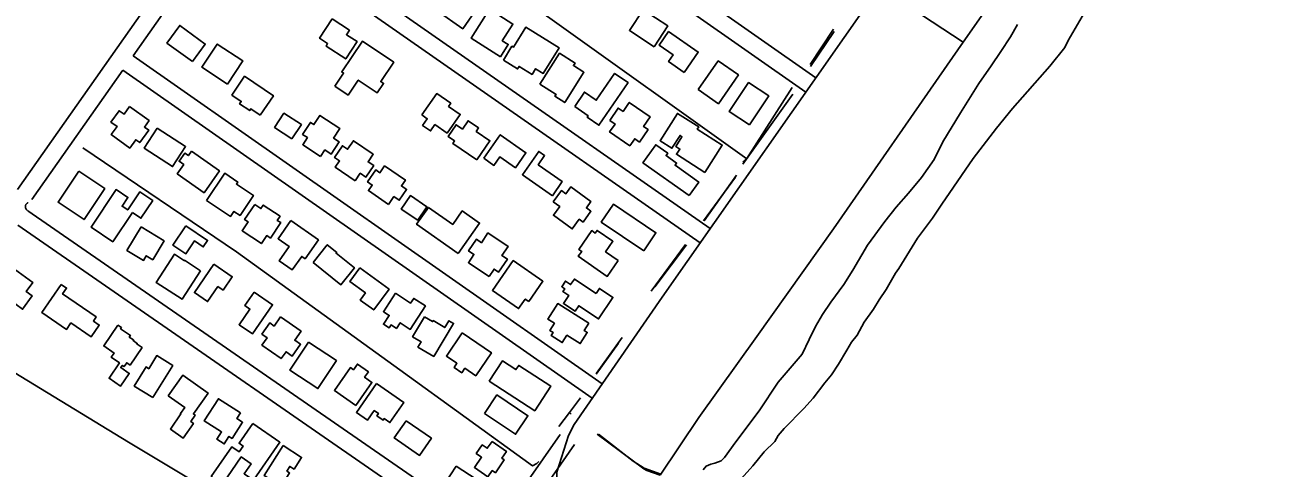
# Model space of a CAD drawing. Extents: x 3683402 to 3721514, y 487807 to 513565.
# Drawn here: x 3699177 to 3701306, y 496621 to 497379 of the extents above; entities that cross this region are included whole.
import ezdxf

# ---------------------------------------------------------------- set-up
doc = ezdxf.new("R2010")
doc.units = 0
for name, color, linetype in [('V-BLDG-OTLN', 7, 'Continuous'), ('V-ROAD-CNTR', 7, 'Continuous'), ('V-SITE-VEGE', 7, 'Continuous'), ('V-TOPO-SHOR', 7, 'Continuous')]:
    doc.layers.add(name, color=color, linetype=linetype)

msp = doc.modelspace()

# ---------------------------------------------------------------- linework, layer by layer
at = {"layer": 'V-BLDG-OTLN'}
for points in [[(3699882.6, 497403.4), (3699920.8, 497458.3), (3699949, 497438.7), (3699940.5, 497426.4), (3699956, 497415.6), (3699926.3, 497372.9)], [(3699990.7, 497324.9), (3699940.8, 497356.4), (3699972.2, 497406.1), (3700012, 497380.9), (3699993.9, 497352.4), (3700004.1, 497346)], [(3700253.6, 497342.1), (3700211.4, 497369.9), (3700234.8, 497405.4), (3700277, 497377.6)], [(3699463.5, 497316.7), (3699420, 497348.4), (3699442, 497378.5), (3699485.5, 497346.7)], [(3699702.8, 497389.6), (3699732.2, 497370.3), (3699727.2, 497362.6), (3699745.3, 497350.7), (3699725.9, 497321.1), (3699692.2, 497343.2), (3699695, 497347.4), (3699681.1, 497356.6)], [(3699995.7, 497319.2), (3700010.3, 497342.8), (3700012.9, 497341.2), (3700034, 497375.4), (3700091, 497340.3), (3700063.9, 497296.3), (3700050.8, 497304.4), (3700044.7, 497294.6), (3700022.5, 497308.3), (3700019.9, 497304.2)], [(3700305.3, 497298.1), (3700278.3, 497316.7), (3700286.2, 497328.2), (3700262.3, 497344.7), (3700278.3, 497367.9), (3700329.2, 497332.9)], [(3699523.9, 497277.9), (3699479.9, 497306.9), (3699506, 497346.6), (3699550, 497317.7)], [(3699707.2, 497274.6), (3699722.2, 497296.9), (3699719.2, 497299), (3699754.5, 497351.4), (3699808, 497315.4), (3699785.8, 497282.4), (3699790.6, 497279.2), (3699779.9, 497263.3), (3699747.5, 497285.1), (3699730, 497259.2)], [(3700058.3, 497278), (3700091.9, 497330.9), (3700118.3, 497314.1), (3700115.6, 497309.8), (3700133.6, 497298.3), (3700100.8, 497246.5), (3700083.8, 497257.3), (3700085.8, 497260.5)], [(3700328.9, 497268.7), (3700363.3, 497317.9), (3700398, 497293.7), (3700363.7, 497244.5)], [(3699579.8, 497225), (3699563.7, 497235.9), (3699561.6, 497232.7), (3699544.4, 497244.3), (3699547.3, 497248.5), (3699531.2, 497259.4), (3699553, 497291.6), (3699602.3, 497258.3)], [(3700117.7, 497239.7), (3700134.5, 497264.3), (3700154.6, 497250.6), (3700185.9, 497296.4), (3700209, 497280.7), (3700159.3, 497207.8), (3700139.3, 497221.4), (3700141, 497223.8)], [(3700416.7, 497208.2), (3700382.3, 497231.1), (3700415.4, 497280.8), (3700449.8, 497257.9)], [(3699856.1, 497225.5), (3699881.8, 497262), (3699905.6, 497245.2), (3699902, 497240), (3699921.8, 497226.1), (3699899.4, 497194.2), (3699878.7, 497208.7), (3699871.2, 497197.9), (3699857.5, 497207.5), (3699865.4, 497218.9)], [(3699356, 497239.6), (3699389.4, 497215.7), (3699381.4, 497204.6), (3699388.8, 497199.3), (3699373.5, 497177.9), (3699366.7, 497182.8), (3699356.5, 497168.7), (3699324.6, 497191.6), (3699334.6, 497205.6), (3699324.1, 497213.1), (3699338, 497232.6), (3699346.6, 497226.5)], [(3699634, 497184.3), (3699604.2, 497204), (3699620.2, 497228.3), (3699650.1, 497208.7)], [(3700177.6, 497216.1), (3700192.1, 497237.2), (3700200.4, 497231.5), (3700211, 497246.8), (3700246.9, 497222), (3700235.5, 497205.5), (3700243.3, 497200.2), (3700228.6, 497178.9), (3700220.4, 497184.6), (3700212, 497172.5), (3700177.5, 497196.2), (3700186.8, 497209.7)], [(3700340.3, 497127.1), (3700291.9, 497158), (3700297.7, 497167), (3700290.7, 497171.5), (3700301.3, 497188.1), (3700298, 497190.2), (3700284, 497168.4), (3700263.8, 497181.3), (3700293.6, 497228), (3700329.9, 497204.8), (3700327.5, 497201.1), (3700370.2, 497173.8)], [(3699683, 497154.2), (3699652.4, 497174.2), (3699660.5, 497186.5), (3699652.1, 497192), (3699665.6, 497212.6), (3699671.4, 497208.8), (3699681.7, 497224.5), (3699715.9, 497202.1), (3699705.1, 497185.7), (3699714.9, 497179.3), (3699701.2, 497158.5), (3699690.4, 497165.6)], [(3699950.4, 497148.4), (3699909.1, 497176.5), (3699912.2, 497181), (3699901.2, 497188.5), (3699914.9, 497208.6), (3699925.7, 497201.2), (3699935.3, 497215.4), (3699953.4, 497203.2), (3699949.2, 497197.1), (3699972.7, 497181.1)], [(3699403.3, 497202.7), (3699451.9, 497171.2), (3699429.8, 497137.1), (3699381.2, 497168.6)], [(3699962, 497151.1), (3699990.4, 497191.4), (3700034.2, 497160.6), (3700016.2, 497135.1), (3699989.9, 497153.7), (3699979.5, 497138.9)], [(3699462, 497163.2), (3699509.8, 497129.7), (3699483.5, 497092.3), (3699437.7, 497124.6), (3699448.8, 497140.4), (3699440.7, 497146), (3699450.7, 497160.2), (3699456.9, 497155.9)], [(3699741.9, 497112.7), (3699708.1, 497135.7), (3699715.5, 497146.6), (3699706.9, 497152.5), (3699720.4, 497172.5), (3699729.1, 497166.6), (3699739, 497181.1), (3699773, 497158), (3699764.3, 497145.1), (3699773.8, 497138.7), (3699760.5, 497119.1), (3699750.7, 497125.7)], [(3700079.5, 497087.1), (3700028.3, 497123.1), (3700056.3, 497162.8), (3700066.3, 497155.8), (3700055.3, 497140.2), (3700096.5, 497111.2)], [(3700313.7, 497087.6), (3700234.6, 497143.4), (3700256.4, 497174.3), (3700277, 497159.7), (3700274.2, 497155.7), (3700292.1, 497143), (3700289.4, 497139.2), (3700329.9, 497110.6)], [(3699269.1, 497129), (3699313.7, 497099.3), (3699278.3, 497046.3), (3699233.8, 497076)], [(3699488, 497079), (3699519, 497125.5), (3699541.3, 497110.6), (3699539, 497107.1), (3699568.1, 497087.7), (3699545.2, 497053.4), (3699534.7, 497060.4), (3699528.9, 497051.7)], [(3699799.3, 497072.2), (3699764.8, 497095.9), (3699771.3, 497105.4), (3699763.3, 497110.8), (3699777.4, 497131.3), (3699784.4, 497126.5), (3699792.5, 497138.2), (3699828, 497113.9), (3699821.1, 497103.9), (3699830, 497097.8), (3699817.5, 497079.5), (3699808.5, 497085.7)], [(3700081.1, 497076.6), (3700095.1, 497096), (3700102.6, 497090.6), (3700111, 497102.1), (3700145.6, 497077), (3700137.8, 497066.2), (3700145.5, 497060.6), (3700132.1, 497042.1), (3700125.5, 497046.9), (3700113.6, 497030.4), (3700081.3, 497053.8), (3700092.1, 497068.6)], [(3699360.9, 497058.3), (3699327.4, 497008.4), (3699290.1, 497033.4), (3699333.1, 497097.7), (3699353.3, 497084.2), (3699343.2, 497069.2), (3699353, 497062.7), (3699373.6, 497093.5), (3699395.7, 497078.7), (3699375.5, 497048.5)], [(3699849.3, 497045.1), (3699820.9, 497064.4), (3699836.7, 497087.5), (3699865, 497068.3)], [(3699570.2, 497072.1), (3699580.7, 497065.2), (3699584.7, 497071.2), (3699613.6, 497052), (3699608.9, 497045), (3699614.8, 497041.1), (3699597.2, 497014.7), (3699590.8, 497019), (3699581.6, 497005.2), (3699548.6, 497027.1), (3699558.9, 497042.5), (3699553, 497046.4)], [(3699918.4, 496988.3), (3699847.3, 497038.2), (3699867.6, 497067.1), (3699909.1, 497038), (3699925.2, 497061.1), (3699954.9, 497040.3)], [(3700236.1, 496993.1), (3700163.3, 497041.9), (3700183.9, 497072.6), (3700256.7, 497023.7)], [(3699452.1, 497035.6), (3699489.7, 497010.6), (3699482.3, 496999.5), (3699467, 497009.7), (3699452.4, 496987.8), (3699430.1, 497002.6)], [(3699632.3, 497044.5), (3699679.2, 497011.4), (3699656.4, 496979.2), (3699650.7, 496983.2), (3699634.3, 496960.1), (3699612.2, 496975.7), (3699629.4, 497000), (3699610.3, 497013.5)], [(3699375.8, 497033.7), (3699415.2, 497009.9), (3699395.7, 496977.6), (3699384.7, 496984.3), (3699380, 496976.4), (3699351.6, 496993.6)], [(3699971.4, 496948.8), (3699935.8, 496972.5), (3699945.3, 496986.7), (3699936.3, 496992.7), (3699949.6, 497012.6), (3699958.2, 497006.8), (3699969.2, 497023.4), (3700003.7, 497000.4), (3699993.3, 496984.8), (3700002.5, 496978.7), (3699987.6, 496956.4), (3699979.8, 496961.5)], [(3700192.3, 496976.3), (3700173.5, 496949.2), (3700123.9, 496983.5), (3700129.7, 496991.9), (3700124.7, 496995.4), (3700146.9, 497027.4), (3700152.8, 497023.3), (3700156, 497027.9), (3700183.1, 497009.2), (3700170.6, 496991.3)], [(3699670, 496972.6), (3699694.2, 497003.2), (3699710.7, 496990.2), (3699709.5, 496988.7), (3699740.8, 496963.9), (3699717.8, 496934.8)], [(3699477.6, 496958.8), (3699445.8, 496910), (3699401.4, 496938.9), (3699432.7, 496987), (3699449.8, 496975.9), (3699450.2, 496976.6)], [(3700039.2, 496906.1), (3700033.1, 496910.4), (3700021.6, 496893.9), (3699977, 496925), (3700012.6, 496976.2), (3700063.4, 496940.9)], [(3699152.7, 496966.1), (3699190.3, 496938.8), (3699179, 496923.3), (3699189.6, 496915.6), (3699173, 496892.9), (3699151, 496908.9), (3699144.5, 496900), (3699131.6, 496909.4), (3699136.2, 496915.8), (3699123.1, 496925.3)], [(3699500.5, 496970), (3699531.7, 496948.5), (3699516, 496925.8), (3699507.3, 496931.8), (3699489.6, 496906), (3699467.1, 496921.5)], [(3699750.1, 496964), (3699800, 496927.1), (3699773.8, 496891.7), (3699750.9, 496908.7), (3699759.7, 496920.7), (3699732.8, 496940.6)], [(3699239, 496935.3), (3699248.3, 496929), (3699241.6, 496919.1), (3699299.1, 496879.9), (3699294.1, 496872.7), (3699304.2, 496865.9), (3699290.4, 496845.7), (3699255.7, 496869.4), (3699248.2, 496858.4), (3699206.1, 496887.1)], [(3700154.2, 496919.9), (3700159.9, 496928.4), (3700183.1, 496913), (3700158.7, 496876.4), (3700124.8, 496899), (3700118.5, 496889.6), (3700098.5, 496902.9), (3700107.6, 496916.6), (3700097.7, 496923.2), (3700100.9, 496927.8), (3700095.5, 496931.4), (3700101.8, 496941), (3700110.8, 496935), (3700117.2, 496944.6)], [(3699569.5, 496922.4), (3699600.9, 496900.7), (3699566.3, 496850.7), (3699543.6, 496866.4), (3699562.1, 496893.1), (3699553.4, 496899.2)], [(3699811, 496920.4), (3699837, 496903.5), (3699842.3, 496911.5), (3699862.4, 496898.5), (3699836.4, 496858.5), (3699819.1, 496869.7), (3699812.8, 496860.1), (3699803.5, 496866.1), (3699800.2, 496860.9), (3699790.5, 496867.2), (3699800.3, 496882.3), (3699790.4, 496888.7)], [(3700141.8, 496869), (3700133.9, 496856.6), (3700139.2, 496853.3), (3700127.1, 496834.1), (3700104.5, 496848.4), (3700096.5, 496835.8), (3700077.7, 496847.7), (3700081, 496852.9), (3700075.3, 496856.5), (3700083.1, 496868.8), (3700071.9, 496875.9), (3700088.8, 496902.6)], [(3699336, 496865.7), (3699342, 496861.6), (3699340.6, 496859.5), (3699357.4, 496848), (3699355.5, 496845.4), (3699362.9, 496840.4), (3699362.1, 496839.2), (3699369.6, 496834), (3699368.9, 496832.9), (3699377.4, 496827.2), (3699357.1, 496797.3), (3699351.2, 496801.4), (3699346.7, 496794.7), (3699343.7, 496796.8), (3699341.1, 496793), (3699355.6, 496783.1), (3699340.7, 496761.3), (3699320.9, 496774.8), (3699338.8, 496801.1), (3699324.6, 496810.8), (3699329.5, 496818), (3699311.8, 496830.1)], [(3699614.6, 496880), (3699649.7, 496855.3), (3699638.8, 496839.8), (3699648.6, 496832.9), (3699634.5, 496812.8), (3699623.8, 496820.3), (3699615.4, 496808.5), (3699582.6, 496831.7), (3699591.5, 496844.2), (3699582.6, 496850.4), (3699596, 496869.4), (3699603.4, 496864.2)], [(3699860.8, 496880.1), (3699874.6, 496871.8), (3699875.6, 496873.5), (3699895.5, 496861.5), (3699902.6, 496873.3), (3699910.5, 496868.6), (3699876.5, 496812.1), (3699849.5, 496828.3), (3699854.8, 496837.2), (3699840.3, 496845.9)], [(3699925.4, 496852.5), (3699975.2, 496818.5), (3699948.5, 496779.2), (3699929.8, 496792), (3699924.5, 496784.2), (3699911.3, 496793.3), (3699916.2, 496800.5), (3699898.3, 496812.7)], [(3699662.1, 496836.8), (3699710.1, 496805.1), (3699678.3, 496757.1), (3699630.3, 496788.9)], [(3699396, 496741.7), (3699364, 496761.4), (3699384.2, 496794.1), (3699388.8, 496791.2), (3699402.6, 496813.5), (3699430, 496796.6)], [(3699971.6, 496770), (3699994.2, 496804.6), (3700017.3, 496789.6), (3700022.1, 496796.9), (3700076.7, 496761.3), (3700049.3, 496719.3)], [(3699422.4, 496744.7), (3699447.1, 496779.9), (3699490.5, 496749.5), (3699465.4, 496713.7), (3699468.2, 496711.7), (3699460.7, 496700.9), (3699465.4, 496697.6), (3699447.9, 496672.6), (3699425.9, 496688), (3699444, 496713.8), (3699443.2, 496714.4), (3699450.6, 496725)], [(3699743, 496728.3), (3699706.6, 496753.9), (3699734, 496793), (3699739.2, 496789.4), (3699746, 496799), (3699764.8, 496785.8), (3699758.3, 496776.6), (3699770.8, 496767.8)], [(3699778.4, 496765.9), (3699825.5, 496733.2), (3699801.7, 496698.9), (3699791.8, 496705.7), (3699790.2, 496703.3), (3699779.3, 496710.8), (3699781.9, 496714.6), (3699774.7, 496719.6), (3699763.3, 496703.2), (3699744.2, 496716.5)], [(3699545.8, 496715.9), (3699539.5, 496706), (3699549.4, 496699.7), (3699531.6, 496671.8), (3699526.2, 496675.3), (3699518, 496662.5), (3699505.6, 496670.4), (3699513.6, 496682.9), (3699484, 496701.8), (3699508.2, 496739.8)], [(3699963.4, 496714.8), (3699984.6, 496746.4), (3700037.8, 496710.8), (3700016.6, 496679.1)], [(3699566.8, 496697.5), (3699613.4, 496665.2), (3699568.3, 496600.2), (3699552, 496611.5), (3699564, 496628.7), (3699547.3, 496640.3), (3699515, 496593.7), (3699495.9, 496606.9), (3699531, 496657.5), (3699543.4, 496648.8), (3699550.3, 496658.8), (3699543.4, 496663.6)], [(3699829.3, 496702.2), (3699872.7, 496672.2), (3699852.4, 496642.8), (3699808.9, 496672.8)], [(3699618.7, 496659.6), (3699650.3, 496639.4), (3699637.5, 496619.3), (3699630.3, 496623.9), (3699625.2, 496615.9), (3699630, 496612.8), (3699615.4, 496589.9), (3699586.2, 496608.6)], [(3699976.3, 496666.9), (3700000.9, 496649.7), (3699992.9, 496638.2), (3699997.2, 496635.2), (3699982, 496613.3), (3699976.8, 496617), (3699969.3, 496606.2), (3699946.2, 496622.4), (3699958.3, 496639.8), (3699949.3, 496646.2), (3699959.6, 496660.9), (3699968, 496655)], [(3699914.9, 496624.5), (3699960.3, 496594.7), (3699951.2, 496580.9), (3699957, 496577.1), (3699941.2, 496553), (3699898.7, 496580.8), (3699904.1, 496589.1), (3699895.4, 496594.8)]]:
    msp.add_lwpolyline(points, close=True, dxfattribs=at)
at = {"layer": 'V-ROAD-CNTR'}
for points in [[(3700107.1, 496677), (3700116.8, 496695.8), (3700267.2, 496913.7), (3700621.8, 497418.8), (3700945.9, 497876.6), (3701200.9, 498245.1), (3701526.9, 498713.7), (3701757.9, 499042), (3701863.2, 499191.4), (3701928.6, 499287.8), (3701967.6, 499361.6), (3701999.8, 499438.3), (3702029.2, 499517.1), (3702077.4, 499634.7), (3702126.3, 499731.7), (3702177.7, 499802.3), (3702245.8, 499884.5), (3702261.5, 499902.8)], [(3700937.9, 499631.9), (3699922.2, 498175.6), (3699164.4, 497097.7)], [(3699729.5, 497849.4), (3700530.6, 497288.9)], [(3699712.2, 497824.8), (3700513.4, 497264.3)], [(3700349.6, 497031.3), (3699547.5, 497590.6)], [(3699530.3, 497566), (3699362, 497326.6)], [(3700332.5, 497006.7), (3699530.3, 497566)], [(3700164.8, 496765.1), (3699362, 497326.6)], [(3699344.7, 497302.1), (3699189, 497080.5)], [(3700147.6, 496740.6), (3699344.7, 497302.1)], [(3699182.8, 497075.4), (3699182, 497075), (3699181.6, 497074.8), (3699181.2, 497074.6), (3699180.8, 497074.4), (3699180.5, 497074.1), (3699180.1, 497073.8), (3699179.8, 497073.5), (3699179.5, 497073.2), (3699179.2, 497072.8), (3699179, 497072.5), (3699178.8, 497072.1), (3699178.5, 497071.7), (3699178.4, 497071.3), (3699178.2, 497070.9), (3699178.1, 497070.4), (3699177.9, 497070), (3699177.9, 497069.6), (3699177.8, 497069.1), (3699177.8, 497068.7), (3699177.8, 497068.3), (3699177.8, 497067.8), (3699177.8, 497067.4), (3699177.9, 497066.9), (3699178, 497066.5), (3699178.1, 497066.1), (3699178.3, 497065.6), (3699178.4, 497065.2), (3699178.6, 497064.8), (3699178.9, 497064.5), (3699179.1, 497064.1), (3699179.4, 497063.7), (3699179.6, 497063.4), (3699180, 497063.1), (3699180.3, 497062.8), (3699180.6, 497062.5), (3699181, 497062.2), (3699181.5, 497061.9), (3699181.4, 497061.9)], [(3699182.2, 497061.4), (3699976.7, 496511.9)], [(3699165.1, 497036.8), (3699959.6, 496487.2)], [(3700092.6, 496678.6), (3699976.7, 496511.9)], [(3700658.4, 493376.5), (3700578.5, 493816.5), (3700516.6, 494157.5), (3700448.2, 494539.5), (3700375.5, 494933.6), (3700312.3, 495286.6), (3700244.6, 495659.6), (3700182.5, 495990), (3700148.5, 496180.1), (3700106.3, 496431.3), (3700092.3, 496507.3), (3700086.5, 496576.9), (3700086.9, 496614.3), (3700107.1, 496677)], [(3700117.2, 496661.5), (3699685, 496039.3), (3699212.7, 495373), (3698402.8, 494195.8), (3698354.6, 494131.8)]]:
    msp.add_lwpolyline(points, dxfattribs=at)
at = {"layer": 'V-SITE-VEGE'}
msp.add_lwpolyline([(3700402.4, 496602.9), (3700422.3, 496624.9), (3700442.2, 496648.9), (3700460.1, 496666.9), (3700466, 496676.9), (3700475.9, 496688.9), (3700509.7, 496722.9), (3700525.6, 496740.9), (3700545.5, 496766.9), (3700557.4, 496780.9), (3700569.3, 496798.9), (3700583.2, 496822.8), (3700591.1, 496836.8), (3700601, 496848.8), (3700612.9, 496870.8), (3700628.8, 496892.8), (3700638.7, 496908.8), (3700650.6, 496926.7), (3700666.5, 496954.7), (3700672.4, 496962.7), (3700704.2, 497014.7), (3700730, 497048.6), (3700745.9, 497072.6), (3700799.4, 497150.6), (3700839.2, 497202.5), (3700867, 497236.5), (3700930.5, 497308.5), (3700956.3, 497340.5), (3700962.3, 497352.5), (3700990, 497400.4)], dxfattribs=at)
at = {"layer": 'V-TOPO-SHOR'}
for p, q in [((3700676.6, 497419.4), (3700782.4, 497350)), ((3700520.7, 497311.8), (3700560.7, 497372)), ((3700521.3, 497308.3), (3700561.8, 497368.2)), ((3700412, 497150.7), (3700489.6, 497272.2)), ((3700405.7, 497141.3), (3700491, 497261.1)), ((3700339.4, 497044), (3700394.8, 497122.2)), ((3700338.3, 497044.2), (3700392.7, 497118.9)), ((3700307.3, 497003.7), (3700248.8, 496923.8)), ((3700254.9, 496931.3), (3700308.9, 497002.9)), ((3700154.8, 496783.7), (3700199.2, 496844.6)), ((3700192.8, 496834.7), (3700154.6, 496781.7)), ((3700108.6, 496716.4), (3700090.6, 496692.5))]:
    msp.add_line(p, q, dxfattribs=at)
for points in [[(3701692.5, 498639.8), (3701621.6, 498537.3), (3701532.2, 498414.9), (3701422, 498258.2), (3701260.1, 498031.8), (3701188, 497928.9), (3701104.5, 497809.7), (3700901.3, 497519.9), (3700782.4, 497350), (3700764.1, 497323.8), (3700560.4, 497030.4), (3700429.5, 496846.1)], [(3699647.3, 497692.9), (3700075.1, 497391.1), (3700412.4, 497150.5), (3700405.5, 497144.7)], [(3700506.9, 496816.1), (3700519, 496840.9), (3700529.6, 496863.4), (3700541.7, 496883.8), (3700556.1, 496905.1), (3700578, 496935), (3700593.7, 496959.8), (3700619, 497002.7), (3700648.4, 497042.9), (3700667.9, 497067.7), (3700689.1, 497091.3), (3700711.4, 497118.5), (3700732.9, 497149.2), (3700747.7, 497179.5), (3700777.8, 497229.1), (3700809.4, 497279.1), (3700830.5, 497309.5), (3700846.9, 497333.9), (3700863.3, 497359.1), (3700875.4, 497379.9)], [(3700056.1, 496632.3), (3700053, 496629.2), (3700045.5, 496625), (3699818.3, 496789.1), (3699538.9, 496991.1), (3699276.3, 497168.8)], [(3699833.1, 496375.3), (3699649.1, 496488.9), (3699354.1, 496665.7), (3699042.2, 496855.3)], [(3700429.5, 496846.1), (3700330.3, 496707.8), (3700264.2, 496609.1)], [(3700506.9, 496816.1), (3700466.1, 496768), (3700433.4, 496719.3), (3700393.2, 496665.9), (3700374, 496639), (3700368.3, 496633.7), (3700357.4, 496629.4), (3700350.5, 496627.6), (3700342.5, 496624.5), (3700337.4, 496618.1)], [(3700127.7, 496741.5), (3700108.6, 496716.4), (3700111.5, 496713.6)], [(3700156.4, 496679.2), (3700236.3, 496619.6), (3700241, 496616.8), (3700264.2, 496609.1)], [(3700158.2, 496679), (3700217.8, 496633.2), (3700236.7, 496620.9), (3700264.9, 496610.8)]]:
    msp.add_lwpolyline(points, dxfattribs=at)

doc.saveas('drawing.dxf')
